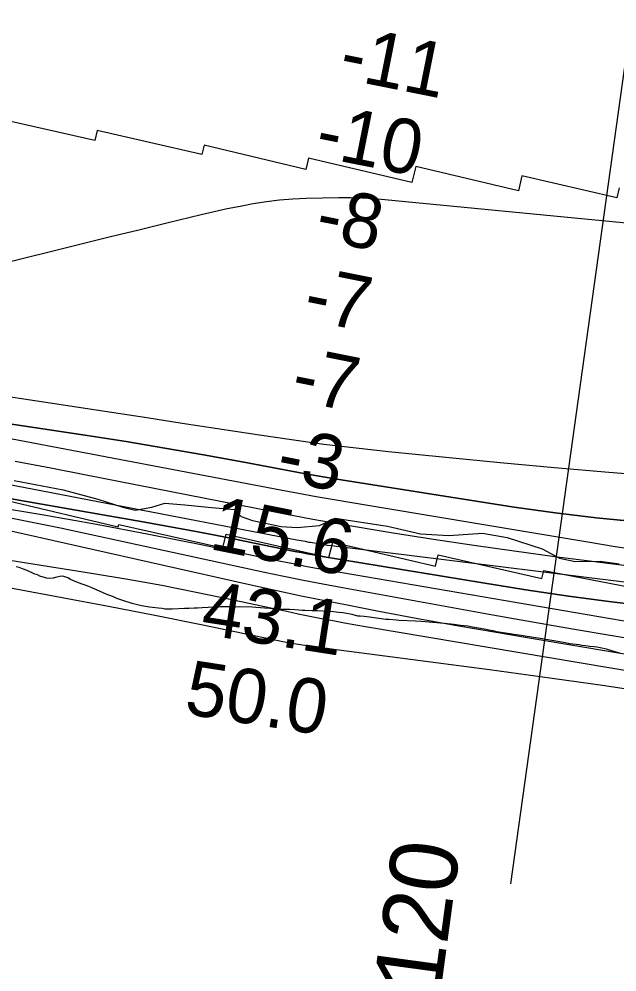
# Model space of a CAD drawing. Extents: x 3192986 to 3230865, y 867483 to 892886.
# Drawn here: x 3209977 to 3210713, y 876501 to 877673 of the extents above; entities that cross this region are included whole.
import ezdxf

# ---------------------------------------------------------------- set-up
doc = ezdxf.new("R2010")
doc.units = 0
for name, color, linetype in [('V-RIVR-EDGE', 7, 'Continuous'), ('V-RIVR-RANG', 7, 'Continuous'), ('V-RIVR-RANG-IDEN', 7, 'Continuous'), ('V-RRAP-RVMT', 7, 'Continuous'), ('V-SITE-VEGE', 7, 'Continuous'), ('V-TOPO-DPTH', 7, 'Continuous'), ('V-TOPO-MAJR', 7, 'Continuous'), ('V-TOPO-MINR', 7, 'Continuous'), ('V-TOPO-WATR', 7, 'Continuous')]:
    doc.layers.add(name, color=color, linetype=linetype)

msp = doc.modelspace()

# ---------------------------------------------------------------- linework, layer by layer
at = {"layer": 'V-RIVR-EDGE'}
msp.add_lwpolyline([(3209971.4, 877105.5), (3210031.6, 877093.8), (3210074.2, 877082.4), (3210105.1, 877072.8), (3210120.3, 877068.8), (3210140.7, 877072.7), (3210156.8, 877077.4), (3210181.1, 877075.6), (3210214.2, 877072.1), (3210242.8, 877069.8), (3210250.6, 877061.1), (3210264.5, 877056.3), (3210299.7, 877048.8), (3210319.3, 877047.4), (3210347.1, 877050), (3210366.3, 877059.1), (3210430.6, 877049.3), (3210471, 877039.7), (3210506.2, 877037.9), (3210547.5, 877040.8), (3210577.9, 877035.1), (3210620.9, 877021.5), (3210642.2, 877009.7), (3210661.3, 877005.7), (3210692.1, 877006.1), (3210715.6, 877003)], dxfattribs=at)
at = {"layer": 'V-RIVR-RANG'}
msp.add_line((3210582.3, 876609), (3210748.1, 877797.5), dxfattribs=at)
at = {"layer": 'V-RRAP-RVMT'}
for p, q in [((3210070.5, 877523.7), (3209943.6, 877552.5)), ((3210073.2, 877536), (3210070.5, 877523.7)), ((3210202.2, 877506.4), (3210073.2, 877536)), ((3210205.1, 877517.8), (3210202.2, 877506.4)), ((3210330, 877488.1), (3210205.1, 877517.8)), ((3210333.3, 877501.9), (3210330, 877488.1)), ((3210460.7, 877472.1), (3210333.3, 877501.9)), ((3210465.5, 877491.6), (3210460.7, 877472.1)), ((3210591.6, 877462), (3210465.5, 877491.6)), ((3210596, 877480.2), (3210591.6, 877462)), ((3210712.9, 877453.1), (3210596, 877480.2)), ((3210715.6, 877465.6), (3210712.9, 877453.1)), ((3209964.3, 877080.5), (3210099.2, 877048.5)), ((3210099.2, 877048.5), (3210099.9, 877051.4)), ((3210099.9, 877051.4), (3210227.8, 877022.7)), ((3210227.8, 877022.7), (3210232.1, 877039.3)), ((3210232.1, 877039.3), (3210358.6, 877010.5)), ((3210358.6, 877010.5), (3210363.2, 877029.7)), ((3210363.2, 877029.7), (3210489.6, 877000.1)), ((3210489.6, 877000.1), (3210493, 877013.9)), ((3210493, 877013.9), (3210620.4, 876984.8)), ((3210620.4, 876984.8), (3210622.8, 876994.8)), ((3210622.8, 876994.8), (3210747.1, 876970.5))]:
    msp.add_line(p, q, dxfattribs=at)
at = {"layer": 'V-SITE-VEGE'}
for p, q in [((3209977.3, 876998.4), (3209973.5, 876999.4)), ((3209981.6, 876996.6), (3209977.3, 876998.4)), ((3209987.4, 876994.5), (3209981.6, 876996.6)), ((3209996.7, 876990.3), (3209987.4, 876994.5)), ((3209999.8, 876989.3), (3209996.7, 876990.3)), ((3210002.8, 876987.9), (3209999.8, 876989.3)), ((3210007, 876986.5), (3210002.8, 876987.9)), ((3210011.3, 876985.3), (3210007, 876986.5)), ((3210023.6, 876986.5), (3210019.2, 876985.2)), ((3210027.6, 876987.5), (3210023.6, 876986.5)), ((3210031.3, 876987.9), (3210027.6, 876987.5)), ((3210037.1, 876985.5), (3210031.3, 876987.9)), ((3210015.1, 876984.8), (3210011.3, 876985.3)), ((3210019.2, 876985.2), (3210015.1, 876984.8)), ((3210040.4, 876983.8), (3210037.1, 876985.5)), ((3210043.4, 876982.4), (3210040.4, 876983.8)), ((3210050.3, 876979.6), (3210043.4, 876982.4)), ((3210063.2, 876974.8), (3210050.3, 876979.6)), ((3210066.6, 876973.5), (3210063.2, 876974.8)), ((3210069.5, 876972.1), (3210066.6, 876973.5)), ((3210072.7, 876970.9), (3210069.5, 876972.1)), ((3210084.6, 876965.7), (3210072.7, 876970.9)), ((3210087.6, 876964.3), (3210084.6, 876965.7)), ((3210093.3, 876962.2), (3210087.6, 876964.3)), ((3210097.7, 876960.2), (3210093.3, 876962.2)), ((3210106, 876957.2), (3210097.7, 876960.2)), ((3210116.3, 876954), (3210106, 876957.2)), ((3210128, 876951.3), (3210116.3, 876954)), ((3210137.9, 876949.5), (3210128, 876951.3)), ((3210149, 876948.3), (3210137.9, 876949.5)), ((3210153.5, 876947.9), (3210149, 876948.3)), ((3210156.7, 876947.3), (3210153.5, 876947.9)), ((3210160.4, 876947.1), (3210156.7, 876947.3)), ((3210165.6, 876947.1), (3210160.4, 876947.1)), ((3210181, 876947.9), (3210165.6, 876947.1)), ((3210186, 876947.9), (3210181, 876947.9)), ((3210192.9, 876948.3), (3210186, 876947.9)), ((3210196.9, 876948.3), (3210192.9, 876948.3)), ((3210202.4, 876948.9), (3210196.9, 876948.3)), ((3210209.8, 876949.3), (3210202.4, 876948.9)), ((3210220.8, 876949.7), (3210209.8, 876949.3)), ((3210225, 876950.1), (3210220.8, 876949.7)), ((3210239.3, 876950.1), (3210225, 876950.1)), ((3210243.8, 876949.7), (3210239.3, 876950.1)), ((3210248.6, 876950.1), (3210243.8, 876949.7)), ((3210264.4, 876949.5), (3210248.6, 876950.1)), ((3210268.4, 876949.1), (3210264.4, 876949.5)), ((3210274.5, 876948.9), (3210268.4, 876949.1)), ((3210279.1, 876948.3), (3210274.5, 876948.9)), ((3210286, 876947.9), (3210279.1, 876948.3)), ((3210290.8, 876947.3), (3210286, 876947.9)), ((3210296.5, 876947.1), (3210290.8, 876947.3)), ((3210301.2, 876946.7), (3210296.5, 876947.1)), ((3210305.6, 876946.7), (3210301.2, 876946.7)), ((3210310.2, 876946.5), (3210305.6, 876946.7)), ((3210316.7, 876946.1), (3210310.2, 876946.5)), ((3210321.5, 876945.7), (3210316.7, 876946.1)), ((3210325.6, 876945.5), (3210321.5, 876945.7)), ((3210329, 876945.5), (3210325.6, 876945.5)), ((3210339.7, 876944.9), (3210329, 876945.5)), ((3210344.6, 876944.9), (3210339.7, 876944.9)), ((3210358.1, 876944.3), (3210344.6, 876944.9)), ((3210364.2, 876943.7), (3210358.1, 876944.3)), ((3210370.6, 876942.9), (3210364.2, 876943.7)), ((3210375.5, 876942.5), (3210370.6, 876942.9)), ((3210387.2, 876940.5), (3210375.5, 876942.5)), ((3210393.9, 876938.7), (3210387.2, 876940.5)), ((3210397.1, 876938.4), (3210393.9, 876938.7)), ((3210401.9, 876938), (3210397.1, 876938.4)), ((3210408.6, 876937.2), (3210401.9, 876938)), ((3210428.6, 876934.6), (3210408.6, 876937.2)), ((3210432.4, 876934.2), (3210428.6, 876934.6)), ((3210441.5, 876933.6), (3210432.4, 876934.2)), ((3210445, 876933.2), (3210441.5, 876933.6)), ((3210465, 876932.4), (3210445, 876933.2)), ((3210472.2, 876931.8), (3210465, 876932.4)), ((3210476.9, 876931.6), (3210472.2, 876931.8)), ((3210500.9, 876929.4), (3210476.9, 876931.6)), ((3210512.4, 876928.2), (3210500.9, 876929.4)), ((3210520.3, 876927.2), (3210512.4, 876928.2)), ((3210525, 876926.8), (3210520.3, 876927.2)), ((3210529.6, 876926.2), (3210525, 876926.8)), ((3210535.3, 876925.1), (3210529.6, 876926.2)), ((3210542.5, 876923.9), (3210535.3, 876925.1)), ((3210552, 876921.9), (3210542.5, 876923.9)), ((3210555.3, 876921.1), (3210552, 876921.9)), ((3210560.5, 876920.3), (3210555.3, 876921.1)), ((3210564.6, 876919.3), (3210560.5, 876920.3)), ((3210570.6, 876918.5), (3210564.6, 876919.3)), ((3210583.7, 876916.5), (3210570.6, 876918.5)), ((3210588.8, 876915.5), (3210583.7, 876916.5)), ((3210592.2, 876915.1), (3210588.8, 876915.5)), ((3210595.1, 876914.6), (3210592.2, 876915.1)), ((3210612.6, 876911.8), (3210595.1, 876914.6)), ((3210616.1, 876911.4), (3210612.6, 876911.8)), ((3210630.2, 876908.8), (3210616.1, 876911.4)), ((3210647.2, 876906), (3210630.2, 876908.8)), ((3210655, 876904.6), (3210647.2, 876906)), ((3210666.4, 876903.1), (3210655, 876904.6)), ((3210669.8, 876902.5), (3210666.4, 876903.1)), ((3210674.4, 876902.1), (3210669.8, 876902.5)), ((3210679.7, 876901.3), (3210674.4, 876902.1)), ((3210684.7, 876900.9), (3210679.7, 876901.3)), ((3210688.2, 876900.5), (3210684.7, 876900.9)), ((3210692.2, 876899.5), (3210688.2, 876900.5)), ((3210700.1, 876897.7), (3210692.2, 876899.5)), ((3210711.8, 876894.1), (3210700.1, 876897.7)), ((3210716.3, 876892.9), (3210711.8, 876894.1))]:
    msp.add_line(p, q, dxfattribs=at)
at = {"layer": 'V-TOPO-DPTH'}
for points in [[(3209950.8, 877371.1), (3210015.9, 877387.3), (3210052.1, 877396.2), (3210088.3, 877405.1), (3210124.5, 877413.9), (3210160.8, 877422.8), (3210201.4, 877432.6), (3210217.4, 877436.3), (3210233.3, 877439.9), (3210249.4, 877443.1), (3210265.5, 877446.2), (3210281.6, 877448.7), (3210297.8, 877450.7), (3210314.1, 877452), (3210330.4, 877452.7), (3210370.9, 877453.5), (3210385, 877453.5), (3210399.1, 877453.3), (3210413.2, 877452.5), (3210427.3, 877451.3), (3210830.3, 877412.1)], [(3209950.8, 877371.1), (3210015.9, 877387.3), (3210052.1, 877396.2), (3210088.3, 877405.1), (3210124.5, 877413.9), (3210160.8, 877422.8), (3210201.4, 877432.6), (3210217.4, 877436.3), (3210233.3, 877439.9), (3210249.4, 877443.1), (3210265.5, 877446.2), (3210281.6, 877448.7), (3210297.8, 877450.7), (3210314.1, 877452), (3210330.4, 877452.7), (3210370.9, 877453.5), (3210385, 877453.5), (3210399.1, 877453.3), (3210413.2, 877452.5), (3210427.3, 877451.3), (3210830.3, 877412.1)], [(3210738, 877054.5), (3210687.3, 877059.3), (3210636.7, 877065.5), (3210586.3, 877072.7), (3210365.8, 877107.5), (3210356.2, 877109), (3210346.7, 877110.6), (3210337.2, 877112.3), (3210327.7, 877114.1), (3210251.7, 877128.4), (3210204.2, 877137.1), (3210156.6, 877145.4), (3210108.9, 877153.2), (3210061.1, 877160.6), (3209823.1, 877196.3)], [(3210738, 877054.5), (3210687.3, 877059.3), (3210636.7, 877065.5), (3210586.3, 877072.7), (3210365.8, 877107.5), (3210356.2, 877109), (3210346.7, 877110.6), (3210337.2, 877112.3), (3210327.7, 877114.1), (3210251.7, 877128.4), (3210204.2, 877137.1), (3210156.6, 877145.4), (3210108.9, 877153.2), (3210061.1, 877160.6), (3209823.1, 877196.3)], [(3209972.6, 877129.4), (3210016.3, 877121.1), (3210059.9, 877112.5), (3210266.9, 877071.6), (3210302.8, 877064.7), (3210338.7, 877058), (3210374.6, 877051.7), (3210410.6, 877045.6), (3210437.7, 877041.1), (3210487.3, 877033.2), (3210536.9, 877025.7), (3210586.6, 877018.7), (3210636.4, 877012.1), (3210842.3, 876985.9)], [(3209972.6, 877129.4), (3210016.3, 877121.1), (3210059.9, 877112.5), (3210266.9, 877071.6), (3210302.8, 877064.7), (3210338.7, 877058), (3210374.6, 877051.7), (3210410.6, 877045.6), (3210437.7, 877041.1), (3210487.3, 877033.2), (3210536.9, 877025.7), (3210586.6, 877018.7), (3210636.4, 877012.1), (3210842.3, 876985.9)], [(3210759.3, 876949.9), (3210706.3, 876956.3), (3210653.4, 876963.3), (3210600.7, 876971.1), (3210547.9, 876979.4), (3210347.7, 877012.4), (3210339.9, 877013.8), (3210332.1, 877015.2), (3210324.3, 877016.7), (3210316.5, 877018.2), (3210264.8, 877028.8), (3210231.1, 877035.5), (3210197.3, 877042.1), (3210163.6, 877048.3), (3210129.7, 877054.4), (3209828.8, 877107)]]:
    msp.add_lwpolyline(points, dxfattribs=at)
at = {"layer": 'V-TOPO-MAJR'}
msp.add_lwpolyline([(3209848.2, 877070.1), (3210257.3, 876978.1), (3210290.8, 876970.7), (3210324.2, 876963.6), (3210357.8, 876956.8), (3210391.4, 876950.2), (3210420, 876944.8), (3210468, 876935.8), (3210516, 876927.1), (3210564.1, 876918.7), (3210612.2, 876910.5), (3210802.6, 876878.8)], dxfattribs=at)
at = {"layer": 'V-TOPO-MINR'}
for points in [[(3209950.8, 877371.1), (3210015.9, 877387.3), (3210052.1, 877396.2), (3210088.3, 877405.1), (3210124.5, 877413.9), (3210160.8, 877422.8), (3210201.4, 877432.6), (3210217.4, 877436.3), (3210233.3, 877439.9), (3210249.4, 877443.1), (3210265.5, 877446.2), (3210281.6, 877448.7), (3210297.8, 877450.7), (3210314.1, 877452), (3210330.4, 877452.7), (3210370.9, 877453.5), (3210385, 877453.5), (3210399.1, 877453.3), (3210413.2, 877452.5), (3210427.3, 877451.3), (3210830.3, 877412.1)], [(3209858.9, 877224.6), (3210091.1, 877189.4), (3210134.6, 877182.8), (3210178.1, 877176.1), (3210221.6, 877169.4), (3210265.1, 877162.7), (3210272.9, 877161.5), (3210312.5, 877155.7), (3210352.2, 877150.3), (3210391.9, 877145.5), (3210431.7, 877141.1), (3210502.3, 877134), (3210569.1, 877127.5), (3210636, 877121.3), (3210703, 877115.7), (3210770, 877110.3)], [(3209823.1, 877196.3), (3210061.1, 877160.6), (3210108.9, 877153.2), (3210156.6, 877145.4), (3210204.2, 877137.1), (3210251.7, 877128.4), (3210327.7, 877114.1), (3210337.2, 877112.3), (3210346.7, 877110.6), (3210356.2, 877109), (3210365.8, 877107.5), (3210586.3, 877072.7), (3210636.7, 877065.5), (3210687.3, 877059.3), (3210738, 877054.5)], [(3209968.6, 877156.8), (3210299.1, 877093.9), (3210321, 877089.8), (3210342.9, 877085.8), (3210364.8, 877082), (3210386.8, 877078.2), (3210677, 877029.9), (3210710.8, 877024.4), (3210744.6, 877019.2)], [(3209850.2, 877122.7), (3210319.2, 877032.6), (3210321.7, 877032.1), (3210324.2, 877031.6), (3210326.7, 877031.1), (3210329.3, 877030.6), (3210333.7, 877029.7), (3210334.9, 877029.5), (3210335.5, 877029.4), (3210345.5, 877027.8), (3210351.1, 877026.9), (3210356.7, 877026), (3210362.3, 877025.3), (3210368, 877024.5), (3210817.7, 876968.8)], [(3209828.8, 877107), (3210129.7, 877054.4), (3210163.6, 877048.3), (3210197.3, 877042.1), (3210231.1, 877035.5), (3210264.8, 877028.8), (3210316.5, 877018.2), (3210324.3, 877016.7), (3210332.1, 877015.2), (3210339.9, 877013.8), (3210347.7, 877012.4), (3210547.9, 876979.4), (3210600.7, 876971.1), (3210653.4, 876963.3), (3210706.3, 876956.3), (3210759.3, 876949.9)], [(3209943.1, 877074), (3210007.8, 877063.2), (3210072.4, 877051.8), (3210136.9, 877039.5), (3210201.2, 877026.6), (3210299.2, 877006.2), (3210314.5, 877003.1), (3210329.8, 877000.1), (3210345.2, 876997.3), (3210360.5, 876994.6), (3210776.9, 876923.4)], [(3209949.8, 877062.8), (3209989.1, 877055.1), (3210028.4, 877047), (3210279.3, 876992.7), (3210303.2, 876987.7), (3210327.2, 876982.8), (3210351.2, 876978.2), (3210375.2, 876973.7), (3210560.2, 876940.3), (3210609.1, 876931.6), (3210658.1, 876923.1), (3210707, 876914.8), (3210756.1, 876906.6)], [(3208626.5, 877047.4), (3209636.4, 877031), (3209729.3, 877034), (3209758.3, 877034.1), (3209787.2, 877033.1), (3209816, 877030.5), (3209844.7, 877026.8), (3210068.8, 876991.1), (3210111, 876984), (3210153.1, 876976.5), (3210195.2, 876968.2), (3210237.1, 876959.5), (3210292.6, 876947.5), (3210306.7, 876944.5), (3210320.8, 876941.5), (3210335, 876938.6), (3210349.2, 876935.8), (3210363.4, 876933.1), (3210377.6, 876930.5), (3210391.8, 876928), (3210406, 876925.5), (3210778.3, 876862.8)], [(3208596.1, 877018), (3209714.2, 877000.9), (3209737.7, 877002.9), (3209757.4, 877003.9), (3209771.1, 877004.1), (3209784.7, 877003.8), (3209798.3, 877002.5), (3209811.8, 877000.5), (3209973.3, 876972), (3210030.4, 876961.6), (3210087.5, 876950.9), (3210144.5, 876939.7), (3210201.4, 876928.2), (3210288.1, 876910.2), (3210301.7, 876907.5), (3210315.3, 876905), (3210328.9, 876902.9), (3210342.6, 876900.9), (3210556.1, 876872.7), (3210603.5, 876866.4), (3210650.9, 876859.8), (3210698.2, 876853), (3210745.5, 876846)]]:
    msp.add_lwpolyline(points, dxfattribs=at)
at = {"layer": 'V-TOPO-WATR'}
msp.add_lwpolyline([(3209972.6, 877129.4), (3210016.3, 877121.1), (3210059.9, 877112.5), (3210266.9, 877071.6), (3210302.8, 877064.7), (3210338.7, 877058), (3210374.6, 877051.7), (3210410.6, 877045.6), (3210437.7, 877041.1), (3210487.3, 877033.2), (3210536.9, 877025.7), (3210586.6, 877018.7), (3210636.4, 877012.1), (3210842.3, 876985.9)], dxfattribs=at)

# ---------------------------------------------------------------- texts
at = {"layer": 'V-RIVR-RANG'}
for s, rotation, p in [('-11', 348.7144, (3210368.9, 877600.9)), ('-10', 348.7144, (3210339.3, 877504.9)), ('-8', 348.7144, (3210339.4, 877403)), ('-7', 348.7144, (3210324.9, 877304.1)), ('-7', 348.7144, (3210309.8, 877205.2)), ('-3', 348.7144, (3210291.5, 877107)), ('15.6', 348.7144, (3210209.7, 877021.5)), ('43.1', 351.1683, (3210199.3, 876916.6)), ('50.0', 351.1683, (3210179, 876818.6))]:
    msp.add_text(s, height=67, rotation=rotation, dxfattribs=at).set_placement(p)
at = {"layer": 'V-RIVR-RANG-IDEN'}
msp.add_text('D-120', height=83, rotation=82.278, dxfattribs=at).set_placement((3210479.7, 876356.2))

doc.saveas('drawing.dxf')
